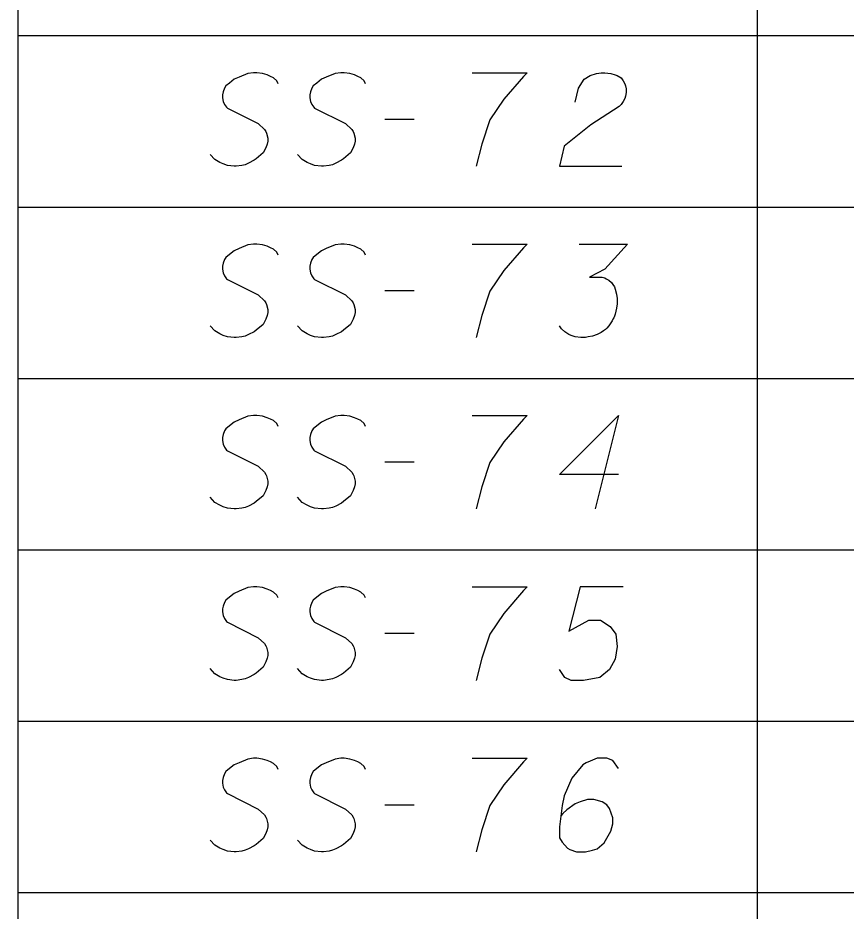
# Model space of a CAD drawing. Extents: x 2074207 to 2076812, y 516372 to 523312.
# Drawn here: x 2076260.61 to 2076303.11, y 518077.53 to 518123.39 of the extents above; entities that cross this region are included whole.
import ezdxf

# ---------------------------------------------------------------- set-up
doc = ezdxf.new("R2010")
doc.units = 0
for name, color, linetype in [('Prop DirtTable_ Soil Test Results - Outline (Major)', 7, 'Continuous'), ('Prop DirtTable_ Soil Test Results - Outline (Minor)', 7, 'Continuous'), ('Prop DirtTable_ Soil Test Results - Tx (Sample Data)', 7, 'Continuous')]:
    doc.layers.add(name, color=color, linetype=linetype)

msp = doc.modelspace()

# ---------------------------------------------------------------- linework, layer by layer
at = {"layer": 'Prop DirtTable_ Soil Test Results - Outline (Major)'}
for p, q in [((2076260.609, 518131.28), (2076260.609, 518122.48)), ((2076260.609, 518122.48), (2076260.609, 518113.68)), ((2076260.609, 518113.68), (2076260.609, 518104.88)), ((2076260.609, 518104.88), (2076260.609, 518096.08)), ((2076260.609, 518096.08), (2076260.609, 518087.28)), ((2076260.609, 518087.28), (2076260.609, 518078.48)), ((2076260.609, 518078.48), (2076260.609, 518069.68))]:
    msp.add_line(p, q, dxfattribs=at)
at = {"layer": 'Prop DirtTable_ Soil Test Results - Outline (Minor)'}
for p, q in [((2076298.546, 518131.28), (2076298.546, 518122.48)), ((2076260.609, 518122.48), (2076811.903, 518122.48)), ((2076260.609, 518122.48), (2076811.903, 518122.48)), ((2076298.546, 518122.48), (2076298.546, 518113.68)), ((2076260.609, 518113.68), (2076811.903, 518113.68)), ((2076260.609, 518113.68), (2076811.903, 518113.68)), ((2076298.546, 518113.68), (2076298.546, 518104.88)), ((2076260.609, 518104.88), (2076811.903, 518104.88)), ((2076260.609, 518104.88), (2076811.903, 518104.88)), ((2076298.546, 518104.88), (2076298.546, 518096.08)), ((2076260.609, 518096.08), (2076811.903, 518096.08)), ((2076260.609, 518096.08), (2076811.903, 518096.08)), ((2076298.546, 518096.08), (2076298.546, 518087.28)), ((2076260.609, 518087.28), (2076811.903, 518087.28)), ((2076260.609, 518087.28), (2076811.903, 518087.28)), ((2076298.546, 518087.28), (2076298.546, 518078.48)), ((2076260.609, 518078.48), (2076811.903, 518078.48)), ((2076260.609, 518078.48), (2076811.903, 518078.48)), ((2076298.546, 518078.48), (2076298.546, 518069.68))]:
    msp.add_line(p, q, dxfattribs=at)
at = {"layer": 'Prop DirtTable_ Soil Test Results - Tx (Sample Data)'}
for points in [[(2076273.968, 518120.008), (2076273.897, 518120.159), (2076273.721, 518120.311), (2076273.58, 518120.386), (2076273.403, 518120.462), (2076273.157, 518120.537), (2076272.874, 518120.575), (2076272.698, 518120.575), (2076272.416, 518120.537), (2076271.957, 518120.348), (2076271.71, 518120.235), (2076271.463, 518120.046), (2076271.287, 518119.895), (2076271.216, 518119.781), (2076271.146, 518119.592), (2076271.111, 518119.441), (2076271.111, 518119.29), (2076271.146, 518119.101), (2076271.216, 518118.95), (2076271.322, 518118.799), (2076271.358, 518118.761), (2076272.945, 518117.967), (2076273.262, 518117.665), (2076273.333, 518117.552), (2076273.368, 518117.476), (2076273.439, 518117.211), (2076273.439, 518117.06), (2076273.403, 518116.909), (2076273.333, 518116.72), (2076273.192, 518116.455), (2076272.839, 518116.153), (2076272.733, 518116.078), (2076272.451, 518115.926), (2076272.275, 518115.851), (2076272.098, 518115.813), (2076271.816, 518115.775), (2076271.71, 518115.775), (2076271.358, 518115.813), (2076271.146, 518115.889), (2076270.969, 518115.964), (2076270.723, 518116.115), (2076270.476, 518116.38)], [(2076278.448, 518120.008), (2076278.377, 518120.159), (2076278.201, 518120.311), (2076278.06, 518120.386), (2076277.883, 518120.462), (2076277.637, 518120.537), (2076277.354, 518120.575), (2076277.178, 518120.575), (2076276.896, 518120.537), (2076276.437, 518120.348), (2076276.19, 518120.235), (2076275.943, 518120.046), (2076275.767, 518119.895), (2076275.696, 518119.781), (2076275.626, 518119.592), (2076275.591, 518119.441), (2076275.591, 518119.29), (2076275.626, 518119.101), (2076275.696, 518118.95), (2076275.802, 518118.799), (2076275.838, 518118.761), (2076277.425, 518117.967), (2076277.742, 518117.665), (2076277.813, 518117.552), (2076277.848, 518117.476), (2076277.919, 518117.211), (2076277.919, 518117.06), (2076277.883, 518116.909), (2076277.813, 518116.72), (2076277.672, 518116.455), (2076277.319, 518116.153), (2076277.213, 518116.078), (2076276.931, 518115.926), (2076276.755, 518115.851), (2076276.578, 518115.813), (2076276.296, 518115.775), (2076276.19, 518115.775), (2076275.838, 518115.813), (2076275.626, 518115.889), (2076275.449, 518115.964), (2076275.203, 518116.115), (2076274.956, 518116.38)], [(2076283.916, 518120.575), (2076286.738, 518120.575), (2076286.561, 518120.386), (2076285.538, 518119.215), (2076284.833, 518118.156), (2076284.409, 518116.909), (2076284.127, 518115.775)], [(2076289.207, 518119.063), (2076289.383, 518119.781), (2076289.666, 518120.235), (2076289.983, 518120.424), (2076290.3, 518120.537), (2076290.547, 518120.575), (2076290.724, 518120.575), (2076291.041, 518120.537), (2076291.253, 518120.462), (2076291.359, 518120.424), (2076291.57, 518120.311), (2076291.676, 518120.159), (2076291.747, 518120.008), (2076291.782, 518119.895), (2076291.817, 518119.744), (2076291.817, 518119.555), (2076291.782, 518119.366), (2076291.747, 518119.252), (2076291.676, 518119.101), (2076291.57, 518118.95), (2076291.465, 518118.837), (2076290.018, 518117.892), (2076288.643, 518116.796), (2076288.396, 518115.775), (2076291.606, 518115.775)], [(2076279.436, 518118.194), (2076280.952, 518118.194)], [(2076273.968, 518111.208), (2076273.897, 518111.359), (2076273.721, 518111.511), (2076273.58, 518111.586), (2076273.403, 518111.662), (2076273.157, 518111.737), (2076272.874, 518111.775), (2076272.698, 518111.775), (2076272.416, 518111.737), (2076271.957, 518111.548), (2076271.71, 518111.435), (2076271.463, 518111.246), (2076271.287, 518111.095), (2076271.216, 518110.981), (2076271.146, 518110.792), (2076271.111, 518110.641), (2076271.111, 518110.49), (2076271.146, 518110.301), (2076271.216, 518110.15), (2076271.322, 518109.999), (2076271.358, 518109.961), (2076272.945, 518109.167), (2076273.262, 518108.865), (2076273.333, 518108.752), (2076273.368, 518108.676), (2076273.439, 518108.411), (2076273.439, 518108.26), (2076273.403, 518108.109), (2076273.333, 518107.92), (2076273.192, 518107.655), (2076272.839, 518107.353), (2076272.733, 518107.278), (2076272.451, 518107.126), (2076272.275, 518107.051), (2076272.098, 518107.013), (2076271.816, 518106.975), (2076271.71, 518106.975), (2076271.358, 518107.013), (2076271.146, 518107.089), (2076270.969, 518107.164), (2076270.723, 518107.315), (2076270.476, 518107.58)], [(2076278.448, 518111.208), (2076278.377, 518111.359), (2076278.201, 518111.511), (2076278.06, 518111.586), (2076277.883, 518111.662), (2076277.637, 518111.737), (2076277.354, 518111.775), (2076277.178, 518111.775), (2076276.896, 518111.737), (2076276.437, 518111.548), (2076276.19, 518111.435), (2076275.943, 518111.246), (2076275.767, 518111.095), (2076275.696, 518110.981), (2076275.626, 518110.792), (2076275.591, 518110.641), (2076275.591, 518110.49), (2076275.626, 518110.301), (2076275.696, 518110.15), (2076275.802, 518109.999), (2076275.838, 518109.961), (2076277.425, 518109.167), (2076277.742, 518108.865), (2076277.813, 518108.752), (2076277.848, 518108.676), (2076277.919, 518108.411), (2076277.919, 518108.26), (2076277.883, 518108.109), (2076277.813, 518107.92), (2076277.672, 518107.655), (2076277.319, 518107.353), (2076277.213, 518107.278), (2076276.931, 518107.126), (2076276.755, 518107.051), (2076276.578, 518107.013), (2076276.296, 518106.975), (2076276.19, 518106.975), (2076275.838, 518107.013), (2076275.626, 518107.089), (2076275.449, 518107.164), (2076275.203, 518107.315), (2076274.956, 518107.58)], [(2076283.916, 518111.775), (2076286.738, 518111.775), (2076286.561, 518111.586), (2076285.538, 518110.415), (2076284.833, 518109.356), (2076284.409, 518108.109), (2076284.127, 518106.975)], [(2076289.419, 518111.775), (2076291.888, 518111.775), (2076290.724, 518110.49), (2076289.948, 518110.074), (2076290.583, 518110.074), (2076290.724, 518110.037), (2076290.794, 518109.999), (2076290.865, 518109.961), (2076290.935, 518109.923), (2076291.077, 518109.81), (2076291.147, 518109.696), (2076291.218, 518109.583), (2076291.253, 518109.47), (2076291.323, 518109.205), (2076291.359, 518108.978), (2076291.359, 518108.865), (2076291.359, 518108.714), (2076291.323, 518108.487), (2076291.288, 518108.336), (2076291.253, 518108.185), (2076291.218, 518108.071), (2076291.182, 518107.996), (2076291.147, 518107.92), (2076291.112, 518107.844), (2076291.041, 518107.731), (2076290.935, 518107.58), (2076290.83, 518107.466), (2076290.759, 518107.391), (2076290.653, 518107.315), (2076290.547, 518107.24), (2076290.406, 518107.164), (2076290.336, 518107.126), (2076290.089, 518107.051), (2076289.877, 518107.013), (2076289.736, 518106.975), (2076289.489, 518106.975), (2076289.207, 518107.013), (2076289.101, 518107.051), (2076288.995, 518107.089), (2076288.889, 518107.126), (2076288.784, 518107.202), (2076288.678, 518107.278), (2076288.501, 518107.429), (2076288.396, 518107.58)], [(2076279.436, 518109.394), (2076280.952, 518109.394)], [(2076273.968, 518102.408), (2076273.897, 518102.559), (2076273.721, 518102.711), (2076273.58, 518102.786), (2076273.403, 518102.862), (2076273.157, 518102.937), (2076272.874, 518102.975), (2076272.698, 518102.975), (2076272.416, 518102.937), (2076271.957, 518102.748), (2076271.71, 518102.635), (2076271.463, 518102.446), (2076271.287, 518102.295), (2076271.216, 518102.181), (2076271.146, 518101.992), (2076271.111, 518101.841), (2076271.111, 518101.69), (2076271.146, 518101.501), (2076271.216, 518101.35), (2076271.322, 518101.199), (2076271.358, 518101.161), (2076272.945, 518100.367), (2076273.262, 518100.065), (2076273.333, 518099.952), (2076273.368, 518099.876), (2076273.439, 518099.611), (2076273.439, 518099.46), (2076273.403, 518099.309), (2076273.333, 518099.12), (2076273.192, 518098.855), (2076272.839, 518098.553), (2076272.733, 518098.478), (2076272.451, 518098.326), (2076272.275, 518098.251), (2076272.098, 518098.213), (2076271.816, 518098.175), (2076271.71, 518098.175), (2076271.358, 518098.213), (2076271.146, 518098.289), (2076270.969, 518098.364), (2076270.723, 518098.515), (2076270.476, 518098.78)], [(2076278.448, 518102.408), (2076278.377, 518102.559), (2076278.201, 518102.711), (2076278.06, 518102.786), (2076277.883, 518102.862), (2076277.637, 518102.937), (2076277.354, 518102.975), (2076277.178, 518102.975), (2076276.896, 518102.937), (2076276.437, 518102.748), (2076276.19, 518102.635), (2076275.943, 518102.446), (2076275.767, 518102.295), (2076275.696, 518102.181), (2076275.626, 518101.992), (2076275.591, 518101.841), (2076275.591, 518101.69), (2076275.626, 518101.501), (2076275.696, 518101.35), (2076275.802, 518101.199), (2076275.838, 518101.161), (2076277.425, 518100.367), (2076277.742, 518100.065), (2076277.813, 518099.952), (2076277.848, 518099.876), (2076277.919, 518099.611), (2076277.919, 518099.46), (2076277.883, 518099.309), (2076277.813, 518099.12), (2076277.672, 518098.855), (2076277.319, 518098.553), (2076277.213, 518098.478), (2076276.931, 518098.326), (2076276.755, 518098.251), (2076276.578, 518098.213), (2076276.296, 518098.175), (2076276.19, 518098.175), (2076275.838, 518098.213), (2076275.626, 518098.289), (2076275.449, 518098.364), (2076275.203, 518098.515), (2076274.956, 518098.78)], [(2076283.916, 518102.975), (2076286.738, 518102.975), (2076286.561, 518102.786), (2076285.538, 518101.615), (2076284.833, 518100.556), (2076284.409, 518099.309), (2076284.127, 518098.175)], [(2076291.429, 518099.952), (2076288.396, 518099.952), (2076291.429, 518102.975), (2076290.23, 518098.175)], [(2076279.436, 518100.594), (2076280.952, 518100.594)], [(2076273.968, 518093.608), (2076273.897, 518093.759), (2076273.721, 518093.911), (2076273.58, 518093.986), (2076273.403, 518094.062), (2076273.157, 518094.137), (2076272.874, 518094.175), (2076272.698, 518094.175), (2076272.416, 518094.137), (2076271.957, 518093.948), (2076271.71, 518093.835), (2076271.463, 518093.646), (2076271.287, 518093.495), (2076271.216, 518093.381), (2076271.146, 518093.192), (2076271.111, 518093.041), (2076271.111, 518092.89), (2076271.146, 518092.701), (2076271.216, 518092.55), (2076271.322, 518092.399), (2076271.358, 518092.361), (2076272.945, 518091.567), (2076273.262, 518091.265), (2076273.333, 518091.152), (2076273.368, 518091.076), (2076273.439, 518090.811), (2076273.439, 518090.66), (2076273.403, 518090.509), (2076273.333, 518090.32), (2076273.192, 518090.055), (2076272.839, 518089.753), (2076272.733, 518089.678), (2076272.451, 518089.526), (2076272.275, 518089.451), (2076272.098, 518089.413), (2076271.816, 518089.375), (2076271.71, 518089.375), (2076271.358, 518089.413), (2076271.146, 518089.489), (2076270.969, 518089.564), (2076270.723, 518089.715), (2076270.476, 518089.98)], [(2076278.448, 518093.608), (2076278.377, 518093.759), (2076278.201, 518093.911), (2076278.06, 518093.986), (2076277.883, 518094.062), (2076277.637, 518094.137), (2076277.354, 518094.175), (2076277.178, 518094.175), (2076276.896, 518094.137), (2076276.437, 518093.948), (2076276.19, 518093.835), (2076275.943, 518093.646), (2076275.767, 518093.495), (2076275.696, 518093.381), (2076275.626, 518093.192), (2076275.591, 518093.041), (2076275.591, 518092.89), (2076275.626, 518092.701), (2076275.696, 518092.55), (2076275.802, 518092.399), (2076275.838, 518092.361), (2076277.425, 518091.567), (2076277.742, 518091.265), (2076277.813, 518091.152), (2076277.848, 518091.076), (2076277.919, 518090.811), (2076277.919, 518090.66), (2076277.883, 518090.509), (2076277.813, 518090.32), (2076277.672, 518090.055), (2076277.319, 518089.753), (2076277.213, 518089.678), (2076276.931, 518089.526), (2076276.755, 518089.451), (2076276.578, 518089.413), (2076276.296, 518089.375), (2076276.19, 518089.375), (2076275.838, 518089.413), (2076275.626, 518089.489), (2076275.449, 518089.564), (2076275.203, 518089.715), (2076274.956, 518089.98)], [(2076283.916, 518094.175), (2076286.738, 518094.175), (2076286.561, 518093.986), (2076285.538, 518092.815), (2076284.833, 518091.756), (2076284.409, 518090.509), (2076284.127, 518089.375)], [(2076291.676, 518094.175), (2076289.454, 518094.175), (2076288.889, 518091.907), (2076289.912, 518092.474), (2076290.512, 518092.474), (2076291.006, 518092.134), (2076291.288, 518091.756), (2076291.359, 518091.114), (2076291.253, 518090.471), (2076290.971, 518089.942), (2076290.477, 518089.526), (2076289.63, 518089.375), (2076288.995, 518089.375), (2076288.678, 518089.526), (2076288.396, 518089.942)], [(2076279.436, 518091.794), (2076280.952, 518091.794)], [(2076273.968, 518084.808), (2076273.897, 518084.959), (2076273.721, 518085.111), (2076273.58, 518085.186), (2076273.403, 518085.262), (2076273.157, 518085.337), (2076272.874, 518085.375), (2076272.698, 518085.375), (2076272.416, 518085.337), (2076271.957, 518085.148), (2076271.71, 518085.035), (2076271.463, 518084.846), (2076271.287, 518084.695), (2076271.216, 518084.581), (2076271.146, 518084.392), (2076271.111, 518084.241), (2076271.111, 518084.09), (2076271.146, 518083.901), (2076271.216, 518083.75), (2076271.322, 518083.599), (2076271.358, 518083.561), (2076272.945, 518082.767), (2076273.262, 518082.465), (2076273.333, 518082.352), (2076273.368, 518082.276), (2076273.439, 518082.011), (2076273.439, 518081.86), (2076273.403, 518081.709), (2076273.333, 518081.52), (2076273.192, 518081.255), (2076272.839, 518080.953), (2076272.733, 518080.878), (2076272.451, 518080.726), (2076272.275, 518080.651), (2076272.098, 518080.613), (2076271.816, 518080.575), (2076271.71, 518080.575), (2076271.358, 518080.613), (2076271.146, 518080.689), (2076270.969, 518080.764), (2076270.723, 518080.915), (2076270.476, 518081.18)], [(2076278.448, 518084.808), (2076278.377, 518084.959), (2076278.201, 518085.111), (2076278.06, 518085.186), (2076277.883, 518085.262), (2076277.637, 518085.337), (2076277.354, 518085.375), (2076277.178, 518085.375), (2076276.896, 518085.337), (2076276.437, 518085.148), (2076276.19, 518085.035), (2076275.943, 518084.846), (2076275.767, 518084.695), (2076275.696, 518084.581), (2076275.626, 518084.392), (2076275.591, 518084.241), (2076275.591, 518084.09), (2076275.626, 518083.901), (2076275.696, 518083.75), (2076275.802, 518083.599), (2076275.838, 518083.561), (2076277.425, 518082.767), (2076277.742, 518082.465), (2076277.813, 518082.352), (2076277.848, 518082.276), (2076277.919, 518082.011), (2076277.919, 518081.86), (2076277.883, 518081.709), (2076277.813, 518081.52), (2076277.672, 518081.255), (2076277.319, 518080.953), (2076277.213, 518080.878), (2076276.931, 518080.726), (2076276.755, 518080.651), (2076276.578, 518080.613), (2076276.296, 518080.575), (2076276.19, 518080.575), (2076275.838, 518080.613), (2076275.626, 518080.689), (2076275.449, 518080.764), (2076275.203, 518080.915), (2076274.956, 518081.18)], [(2076283.916, 518085.375), (2076286.738, 518085.375), (2076286.561, 518085.186), (2076285.538, 518084.015), (2076284.833, 518082.956), (2076284.409, 518081.709), (2076284.127, 518080.575)], [(2076291.429, 518084.846), (2076291.147, 518085.262), (2076290.83, 518085.375), (2076290.336, 518085.375), (2076289.983, 518085.224), (2076289.771, 518085.148), (2076289.595, 518085.035), (2076289.031, 518084.355), (2076288.643, 518083.448), (2076288.537, 518082.956), (2076288.396, 518081.86), (2076288.396, 518081.293), (2076288.537, 518081.066), (2076288.819, 518080.764), (2076288.925, 518080.689), (2076289.278, 518080.575), (2076289.736, 518080.575), (2076290.089, 518080.651), (2076290.336, 518080.726), (2076290.689, 518081.029), (2076291.041, 518081.633), (2076291.147, 518082.011), (2076291.147, 518082.314), (2076290.971, 518082.805), (2076290.83, 518082.994), (2076290.583, 518083.145), (2076290.159, 518083.259), (2076289.842, 518083.259), (2076289.454, 518083.145), (2076289.207, 518083.032), (2076288.784, 518082.729), (2076288.572, 518082.541), (2076288.466, 518082.427)], [(2076279.436, 518082.994), (2076280.952, 518082.994)]]:
    msp.add_lwpolyline(points, dxfattribs=at)

doc.saveas('drawing.dxf')
